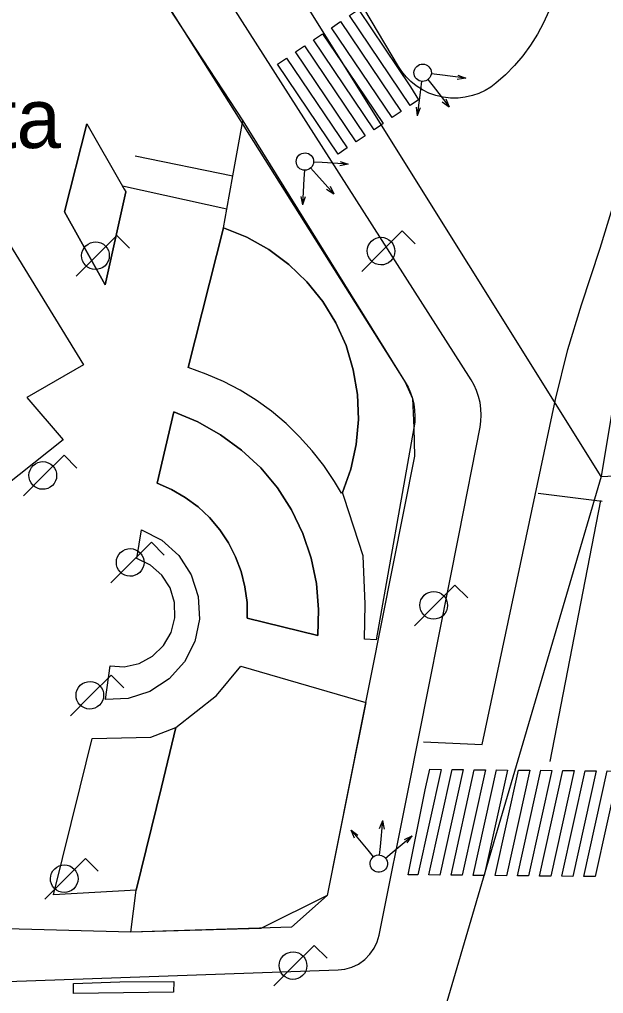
# Model space of a CAD drawing. Extents: x 282771 to 285132, y 4823109 to 4825496.
# Drawn here: x 285025.69 to 285052.62, y 4823286.03 to 4823330.97 of the extents above; entities that cross this region are included whole.
import ezdxf

# ---------------------------------------------------------------- set-up
doc = ezdxf.new("R2010")
doc.units = 0
for name, color, linetype in [('ACERA-BORDILLO', 7, 'Continuous'), ('ACERA-INTERIOR', 7, 'Continuous'), ('CALLE-EJE', 7, 'Continuous'), ('FAROLA', 7, 'Continuous'), ('PARQUE-JARDIN-AREA', 7, 'Continuous'), ('PARQUE-JARDIN-TEXTO', 7, 'Continuous'), ('PASO-PEATONES', 7, 'Continuous'), ('SEMAFORO', 7, 'Continuous'), ('SENAL-VIARIA', 7, 'Continuous'), ('ZONA-VERDE', 7, 'Continuous')]:
    doc.layers.add(name, color=color, linetype=linetype)

msp = doc.modelspace()

# ---------------------------------------------------------------- linework, layer by layer
at = {"layer": 'ACERA-BORDILLO'}
for points in [[(285050.106, 4823331.352), (285049.862, 4823330.81), (285049.578, 4823330.283), (285049.257, 4823329.777), (285048.901, 4823329.294), (285048.513, 4823328.839), (285048.097, 4823328.414), (285047.654, 4823328.023), (285047.421, 4823327.849), (285047.162, 4823327.692), (285046.879, 4823327.559), (285046.573, 4823327.453), (285046.25, 4823327.379), (285045.915, 4823327.341), (285045.572, 4823327.341), (285045.23, 4823327.38), (285044.895, 4823327.459), (285044.572, 4823327.574), (285044.269, 4823327.723), (285043.99, 4823327.902), (285043.738, 4823328.105), (285043.517, 4823328.326), (285043.325, 4823328.561), (285043.165, 4823328.803), (285014.303, 4823377.382)], [(285022.502, 4823286.491), (285040.384, 4823287.121), (285040.7, 4823287.158), (285041.018, 4823287.248), (285041.326, 4823287.395), (285041.608, 4823287.596), (285041.852, 4823287.842), (285042.047, 4823288.122), (285042.188, 4823288.422), (285042.275, 4823288.727), (285043.642, 4823295.551), (285045.972, 4823307.241), (285046.929, 4823312.159), (285046.97, 4823312.436), (285046.984, 4823312.72), (285046.971, 4823313.007), (285046.931, 4823313.293), (285046.864, 4823313.573), (285046.77, 4823313.844), (285046.652, 4823314.103), (285046.513, 4823314.346), (285013.373, 4823366.242)]]:
    msp.add_lwpolyline(points, dxfattribs=at)
at = {"layer": 'ACERA-INTERIOR'}
for p, q in [((285031.022, 4823324.671), (285035.532, 4823323.752)), ((285035.252, 4823322.212), (285030.432, 4823323.271)), ((285035.102, 4823321.361), (285033.472, 4823314.911))]:
    msp.add_line(p, q, dxfattribs=at)
for points in [[(285030.722, 4823334.352), (285035.992, 4823326.292), (285043.476, 4823314.237), (285043.608, 4823314.001), (285043.72, 4823313.751), (285043.809, 4823313.49), (285043.874, 4823313.22), (285043.913, 4823312.946), (285043.928, 4823312.671), (285043.917, 4823312.397), (285043.881, 4823312.129), (285042.142, 4823302.351), (285041.592, 4823302.381)], [(285028.792, 4823326.151), (285027.762, 4823322.091), (285029.642, 4823318.731), (285030.592, 4823323.011)], [(285024.472, 4823316.631), (285025.222, 4823320.601), (285028.642, 4823315.041), (285026.022, 4823313.531), (285027.702, 4823311.581), (285025.002, 4823309.421)], [(285032.042, 4823309.571), (285032.702, 4823309.281), (285033.332, 4823308.921), (285033.922, 4823308.481), (285034.452, 4823307.991), (285034.922, 4823307.431), (285035.322, 4823306.831), (285035.652, 4823306.181), (285035.912, 4823305.501), (285036.082, 4823304.791), (285036.182, 4823304.071), (285036.192, 4823303.351), (285039.442, 4823302.551), (285039.482, 4823303.751), (285039.382, 4823304.951), (285039.142, 4823306.121), (285038.752, 4823307.261), (285038.232, 4823308.351), (285037.582, 4823309.361), (285036.812, 4823310.281), (285035.932, 4823311.101), (285034.962, 4823311.811), (285033.912, 4823312.401), (285032.802, 4823312.861), (285032.042, 4823309.571)], [(285031.102, 4823306.101), (285031.312, 4823307.421), (285032.252, 4823306.941), (285033.032, 4823306.241), (285033.612, 4823305.351), (285033.932, 4823304.351), (285033.992, 4823303.301), (285033.772, 4823302.271), (285033.292, 4823301.331), (285032.592, 4823300.551), (285031.702, 4823299.971), (285030.702, 4823299.651), (285029.652, 4823299.601), (285029.872, 4823301.151)]]:
    msp.add_lwpolyline(points, dxfattribs=at)
at = {"layer": 'CALLE-EJE'}
for points in [[(285052.522, 4823309.882), (285009.773, 4823378.252)], [(285060.149, 4823355.921), (285052.522, 4823309.882)], [(285052.522, 4823309.882), (285058.372, 4823310.172), (285123.593, 4823347.143)], [(285052.522, 4823309.882), (285044.104, 4823281.253)]]:
    msp.add_lwpolyline(points, dxfattribs=at)
at = {"layer": 'FAROLA'}
for p, q in [((285043.342, 4823321.212), (285042.402, 4823320.282)), ((285043.932, 4823320.622), (285043.342, 4823321.212)), ((285030.172, 4823321.001), (285029.232, 4823320.071)), ((285030.762, 4823320.411), (285030.172, 4823321.001)), ((285042.402, 4823320.282), (285041.472, 4823319.342)), ((285029.232, 4823320.071), (285028.302, 4823319.131)), ((285027.742, 4823310.861), (285026.802, 4823309.931)), ((285028.332, 4823310.271), (285027.742, 4823310.861)), ((285026.802, 4823309.931), (285025.872, 4823308.991)), ((285031.772, 4823306.851), (285030.832, 4823305.921)), ((285032.362, 4823306.261), (285031.772, 4823306.851)), ((285030.832, 4823305.921), (285029.902, 4823304.981)), ((285045.772, 4823304.871), (285044.832, 4823303.941)), ((285046.362, 4823304.281), (285045.772, 4823304.871)), ((285044.832, 4823303.941), (285043.902, 4823303.001)), ((285029.912, 4823300.721), (285028.972, 4823299.791)), ((285030.502, 4823300.131), (285029.912, 4823300.721)), ((285028.972, 4823299.791), (285028.042, 4823298.851)), ((285028.732, 4823292.261), (285027.792, 4823291.331)), ((285029.322, 4823291.671), (285028.732, 4823292.261)), ((285027.792, 4823291.331), (285026.862, 4823290.391)), ((285039.282, 4823288.251), (285038.342, 4823287.321)), ((285039.872, 4823287.661), (285039.282, 4823288.251)), ((285038.342, 4823287.321), (285037.412, 4823286.381))]:
    msp.add_line(p, q, dxfattribs=at)
for centre, major_axis in [((285029.192, 4823320.071), (0.363, 0.524)), ((285042.362, 4823320.282), (0.363, 0.524)), ((285026.762, 4823309.931), (0.364, 0.524)), ((285030.792, 4823305.921), (0.364, 0.524)), ((285044.792, 4823303.941), (0.364, 0.524)), ((285028.932, 4823299.791), (0.364, 0.523)), ((285027.752, 4823291.331), (0.364, 0.523)), ((285038.302, 4823287.321), (0.364, 0.523))]:
    msp.add_ellipse(centre, major_axis=major_axis, ratio=0.999979, dxfattribs=at)
at = {"layer": 'PARQUE-JARDIN-AREA'}
msp.add_lwpolyline([(284987.842, 4823318.221), (284995.542, 4823349.351), (284996.652, 4823351.821), (284997.642, 4823352.821), (285008.272, 4823361.152), (285010.652, 4823363.052), (285012.362, 4823363.612), (285043.476, 4823314.237), (285043.809, 4823313.49), (285043.881, 4823312.129), (285043.91, 4823310.82), (285039.872, 4823290.561), (285038.228, 4823289.088), (285030.822, 4823288.861), (285021.092, 4823289.131), (285014.232, 4823289.161), (285015.482, 4823294.571), (285009.536, 4823295.905), (285002.338, 4823298.044), (284995.892, 4823300.201), (284992.902, 4823302.091), (284989.742, 4823306.271), (284988.112, 4823310.411)], close=True, dxfattribs=at)
at = {"layer": 'PASO-PEATONES'}
for points in [[(285040.908, 4823331.147), (285041.322, 4823331.427), (285043.721, 4823327.867), (285044.083, 4823327.258), (285043.702, 4823327.001)], [(285040.079, 4823330.587), (285040.493, 4823330.867), (285043.288, 4823326.721), (285042.874, 4823326.441)], [(285039.251, 4823330.027), (285039.665, 4823330.307), (285040.855, 4823328.541), (285042.459, 4823326.161), (285042.378, 4823326.106), (285042.045, 4823325.881)], [(285038.422, 4823329.467), (285038.836, 4823329.747), (285041.631, 4823325.601), (285041.217, 4823325.321)], [(285037.594, 4823328.907), (285038.008, 4823329.187), (285040.802, 4823325.041), (285040.388, 4823324.761)], [(285043.618, 4823291.512), (285044.403, 4823295.427), (285044.434, 4823295.567), (285044.616, 4823296.38), (285045.132, 4823296.375), (285044.057, 4823291.508)], [(285044.568, 4823291.503), (285045.643, 4823296.37), (285046.154, 4823296.365), (285045.079, 4823291.498)], [(285045.59, 4823291.493), (285046.665, 4823296.36), (285047.176, 4823296.355), (285046.101, 4823291.488)], [(285046.612, 4823291.483), (285047.687, 4823296.35), (285048.197, 4823296.345), (285047.123, 4823291.478)], [(285047.633, 4823291.473), (285048.708, 4823296.34), (285049.219, 4823296.336), (285048.144, 4823291.468)], [(285048.655, 4823291.463), (285049.73, 4823296.331), (285050.241, 4823296.326), (285049.166, 4823291.458)], [(285049.677, 4823291.454), (285050.752, 4823296.321), (285051.263, 4823296.316), (285050.188, 4823291.449)], [(285050.699, 4823291.444), (285051.774, 4823296.311), (285052.285, 4823296.306), (285051.21, 4823291.439)], [(285051.721, 4823291.434), (285052.796, 4823296.301), (285053.307, 4823296.296), (285052.232, 4823291.429)], [(285028.178, 4823286.042), (285028.181, 4823286.491), (285030.315, 4823286.566), (285032.8, 4823286.595), (285032.798, 4823286.095)]]:
    msp.add_lwpolyline(points, close=True, dxfattribs=at)
at = {"layer": 'SEMAFORO'}
for p, q in [((285045.076, 4823328.409), (285044.679, 4823328.46)), ((285046.266, 4823328.255), (285045.076, 4823328.409)), ((285046.266, 4823328.255), (285045.876, 4823328.205)), ((285045.902, 4823328.403), (285046.266, 4823328.255)), ((285044.231, 4823328.115), (285044.18, 4823327.718)), ((285044.524, 4823328.198), (285044.766, 4823327.884)), ((285044.766, 4823327.884), (285045.5, 4823326.932)), ((285044.18, 4823327.718), (285044.026, 4823326.528)), ((285043.975, 4823326.918), (285044.026, 4823326.528)), ((285044.173, 4823326.892), (285044.026, 4823326.528)), ((285045.177, 4823327.166), (285045.5, 4823326.932)), ((285045.356, 4823327.304), (285045.5, 4823326.932)), ((285039.651, 4823324.365), (285039.252, 4823324.389)), ((285040.849, 4823324.296), (285039.651, 4823324.365)), ((285040.849, 4823324.296), (285040.464, 4823324.218)), ((285040.475, 4823324.418), (285040.849, 4823324.296)), ((285038.829, 4823324.012), (285038.806, 4823323.613)), ((285039.116, 4823324.116), (285039.379, 4823323.82)), ((285039.379, 4823323.82), (285040.179, 4823322.923)), ((285038.806, 4823323.613), (285038.737, 4823322.415)), ((285040.009, 4823323.283), (285040.179, 4823322.923)), ((285039.84, 4823323.133), (285040.179, 4823322.923)), ((285038.659, 4823322.8), (285038.737, 4823322.415)), ((285038.859, 4823322.788), (285038.737, 4823322.415)), ((285042.292, 4823293.642), (285042.44, 4823294.012)), ((285042.33, 4823292.815), (285042.44, 4823294.012)), ((285042.517, 4823293.622), (285042.44, 4823294.012)), ((285040.978, 4823293.564), (285041.746, 4823292.641)), ((285040.978, 4823293.564), (285041.298, 4823293.335)), ((285041.145, 4823293.208), (285040.978, 4823293.564)), ((285042.873, 4823292.538), (285043.795, 4823293.306)), ((285043.439, 4823293.14), (285043.795, 4823293.306)), ((285043.567, 4823292.986), (285043.795, 4823293.306)), ((285042.294, 4823292.421), (285042.33, 4823292.815)), ((285041.746, 4823292.641), (285042.002, 4823292.334)), ((285042.565, 4823292.282), (285042.873, 4823292.538))]:
    msp.add_line(p, q, dxfattribs=at)
for centre, major_axis in [((285044.282, 4823328.512), (-0.228, -0.329)), ((285038.852, 4823324.412), (-0.228, -0.329)), ((285042.258, 4823292.026), (0.112, -0.384))]:
    msp.add_ellipse(centre, major_axis=major_axis, ratio=0.999979, dxfattribs=at)
at = {"layer": 'SENAL-VIARIA'}
for p, q in [((285049.605, 4823309.118), (285052.558, 4823308.745)), ((285050.164, 4823296.741), (285052.496, 4823308.776))]:
    msp.add_line(p, q, dxfattribs=at)
msp.add_lwpolyline([(285044.317, 4823297.643), (285047.021, 4823297.518), (285050.408, 4823313.442), (285050.981, 4823315.744), (285051.603, 4823317.805), (285052.473, 4823320.417), (285053.378, 4823323.39), (285055.456, 4823329.592), (285059.03, 4823328.877)], dxfattribs=at)
at = {"layer": 'ZONA-VERDE'}
for p, q in [((285027.762, 4823322.091), (285028.792, 4823326.151)), ((285028.792, 4823326.151), (285030.44, 4823323.276)), ((285035.534, 4823323.751), (285035.992, 4823326.292)), ((285035.992, 4823326.292), (285043.476, 4823314.237)), ((285035.256, 4823322.211), (285035.534, 4823323.751)), ((285030.44, 4823323.276), (285030.432, 4823323.271)), ((285030.432, 4823323.271), (285030.445, 4823323.269)), ((285030.445, 4823323.269), (285030.592, 4823323.011)), ((285030.592, 4823323.011), (285029.642, 4823318.731)), ((285029.642, 4823318.731), (285027.762, 4823322.091)), ((285035.102, 4823321.361), (285035.256, 4823322.211)), ((285033.472, 4823314.911), (285035.102, 4823321.361)), ((285036.172, 4823320.921), (285035.102, 4823321.361)), ((285035.102, 4823321.361), (285036.172, 4823320.921)), ((285037.182, 4823320.361), (285036.172, 4823320.921)), ((285036.172, 4823320.921), (285037.182, 4823320.361)), ((285038.112, 4823319.671), (285037.182, 4823320.361)), ((285037.182, 4823320.361), (285038.112, 4823319.671)), ((285038.942, 4823318.861), (285038.112, 4823319.671)), ((285038.112, 4823319.671), (285038.942, 4823318.861)), ((285039.672, 4823317.961), (285038.942, 4823318.861)), ((285038.942, 4823318.861), (285039.672, 4823317.961)), ((285040.272, 4823316.971), (285039.672, 4823317.961)), ((285039.672, 4823317.961), (285040.272, 4823316.971)), ((285040.752, 4823315.921), (285040.272, 4823316.971)), ((285040.272, 4823316.971), (285040.752, 4823315.921)), ((285041.082, 4823314.811), (285040.752, 4823315.921)), ((285040.752, 4823315.921), (285041.082, 4823314.811)), ((285034.292, 4823314.611), (285033.472, 4823314.911)), ((285041.272, 4823313.671), (285041.082, 4823314.811)), ((285041.082, 4823314.811), (285041.272, 4823313.671)), ((285035.092, 4823314.261), (285034.292, 4823314.611)), ((285035.862, 4823313.861), (285035.092, 4823314.261)), ((285036.602, 4823313.401), (285035.862, 4823313.861)), ((285043.476, 4823314.237), (285043.608, 4823314.001)), ((285043.608, 4823314.001), (285043.72, 4823313.751)), ((285037.312, 4823312.891), (285036.602, 4823313.401)), ((285041.322, 4823312.511), (285041.272, 4823313.671)), ((285041.272, 4823313.671), (285041.322, 4823312.511)), ((285043.72, 4823313.751), (285043.809, 4823313.49)), ((285043.809, 4823313.49), (285043.874, 4823313.22)), ((285043.874, 4823313.22), (285043.913, 4823312.946)), ((285043.913, 4823312.946), (285043.928, 4823312.67)), ((285032.042, 4823309.571), (285032.802, 4823312.861)), ((285032.802, 4823312.861), (285033.912, 4823312.401)), ((285037.982, 4823312.331), (285037.312, 4823312.891)), ((285041.222, 4823311.361), (285041.322, 4823312.511)), ((285041.322, 4823312.511), (285041.222, 4823311.361)), ((285043.928, 4823312.67), (285043.917, 4823312.397)), ((285033.912, 4823312.401), (285034.962, 4823311.811)), ((285038.602, 4823311.721), (285037.982, 4823312.331)), ((285043.881, 4823312.129), (285042.142, 4823302.351)), ((285043.917, 4823312.397), (285043.881, 4823312.129)), ((285034.962, 4823311.811), (285035.932, 4823311.101)), ((285039.192, 4823311.071), (285038.602, 4823311.721)), ((285040.972, 4823310.221), (285041.222, 4823311.361)), ((285041.222, 4823311.361), (285040.972, 4823310.221)), ((285035.932, 4823311.101), (285036.812, 4823310.281)), ((285039.722, 4823310.391), (285039.192, 4823311.071)), ((285036.812, 4823310.281), (285037.582, 4823309.361)), ((285040.212, 4823309.661), (285039.722, 4823310.391)), ((285040.582, 4823309.141), (285040.972, 4823310.221)), ((285040.972, 4823310.221), (285040.582, 4823309.141)), ((285032.702, 4823309.281), (285032.042, 4823309.571)), ((285037.582, 4823309.361), (285038.232, 4823308.351)), ((285040.534, 4823309.113), (285040.212, 4823309.661)), ((285033.332, 4823308.921), (285032.702, 4823309.281)), ((285033.922, 4823308.481), (285033.332, 4823308.921)), ((285040.582, 4823309.141), (285040.534, 4823309.113)), ((285040.657, 4823308.913), (285040.582, 4823309.141)), ((285041.532, 4823306.231), (285040.657, 4823308.913)), ((285034.452, 4823307.991), (285033.922, 4823308.481)), ((285034.922, 4823307.431), (285034.452, 4823307.991)), ((285038.232, 4823308.351), (285038.752, 4823307.261)), ((285031.102, 4823306.101), (285031.312, 4823307.421)), ((285031.312, 4823307.421), (285032.252, 4823306.941)), ((285035.322, 4823306.831), (285034.922, 4823307.431)), ((285038.752, 4823307.261), (285039.142, 4823306.121)), ((285032.252, 4823306.941), (285033.032, 4823306.241)), ((285035.652, 4823306.181), (285035.322, 4823306.831)), ((285033.032, 4823306.241), (285033.612, 4823305.351)), ((285041.632, 4823304.001), (285041.532, 4823306.231)), ((285031.732, 4823305.791), (285031.102, 4823306.101)), ((285032.252, 4823305.331), (285031.732, 4823305.791)), ((285035.912, 4823305.501), (285035.652, 4823306.181)), ((285039.142, 4823306.121), (285039.382, 4823304.951)), ((285032.632, 4823304.741), (285032.252, 4823305.331)), ((285033.612, 4823305.351), (285033.932, 4823304.351)), ((285036.082, 4823304.791), (285035.912, 4823305.501)), ((285039.382, 4823304.951), (285039.482, 4823303.751)), ((285032.842, 4823304.071), (285032.632, 4823304.741)), ((285036.182, 4823304.071), (285036.082, 4823304.791)), ((285032.852, 4823303.371), (285032.842, 4823304.071)), ((285033.932, 4823304.351), (285033.992, 4823303.301)), ((285036.192, 4823303.351), (285036.182, 4823304.071)), ((285041.592, 4823302.381), (285041.632, 4823304.001)), ((285039.482, 4823303.751), (285039.442, 4823302.551)), ((285032.682, 4823302.691), (285032.852, 4823303.371)), ((285033.992, 4823303.301), (285033.772, 4823302.271)), ((285039.442, 4823302.551), (285036.192, 4823303.351)), ((285032.322, 4823302.081), (285032.682, 4823302.691)), ((285033.772, 4823302.271), (285033.292, 4823301.331)), ((285042.142, 4823302.351), (285041.592, 4823302.381)), ((285031.822, 4823301.601), (285032.322, 4823302.081)), ((285030.512, 4823301.111), (285031.202, 4823301.261)), ((285031.202, 4823301.261), (285031.822, 4823301.601)), ((285033.292, 4823301.331), (285032.592, 4823300.551)), ((285029.652, 4823299.601), (285029.873, 4823301.157)), ((285029.873, 4823301.157), (285030.512, 4823301.111)), ((285034.772, 4823299.781), (285035.902, 4823301.141)), ((285035.902, 4823301.141), (285041.662, 4823299.461)), ((285032.592, 4823300.551), (285031.702, 4823299.971)), ((285031.702, 4823299.971), (285030.702, 4823299.651)), ((285030.702, 4823299.651), (285029.652, 4823299.601)), ((285032.902, 4823298.301), (285034.772, 4823299.781)), ((285041.662, 4823299.461), (285040.872, 4823295.551)), ((285031.742, 4823297.861), (285032.902, 4823298.301)), ((285032.902, 4823298.301), (285032.232, 4823295.551)), ((285032.232, 4823295.551), (285032.902, 4823298.301)), ((285028.492, 4823295.551), (285029.042, 4823297.801)), ((285029.042, 4823297.801), (285031.742, 4823297.861)), ((285027.262, 4823290.581), (285028.492, 4823295.551)), ((285032.232, 4823295.551), (285031.062, 4823290.801)), ((285031.062, 4823290.801), (285032.232, 4823295.551)), ((285040.872, 4823295.551), (285039.872, 4823290.561)), ((285031.062, 4823290.801), (285027.262, 4823290.581)), ((285030.822, 4823288.861), (285031.062, 4823290.801)), ((285039.872, 4823290.561), (285036.812, 4823289.031)), ((285036.812, 4823289.031), (285030.822, 4823288.861))]:
    msp.add_line(p, q, dxfattribs=at)

# ---------------------------------------------------------------- texts
at = {"layer": 'PARQUE-JARDIN-TEXTO'}
msp.add_text('Jardines del Urbanista ', height=2.75, dxfattribs=at).set_placement((284991.009, 4823325.036))

doc.saveas('drawing.dxf')
